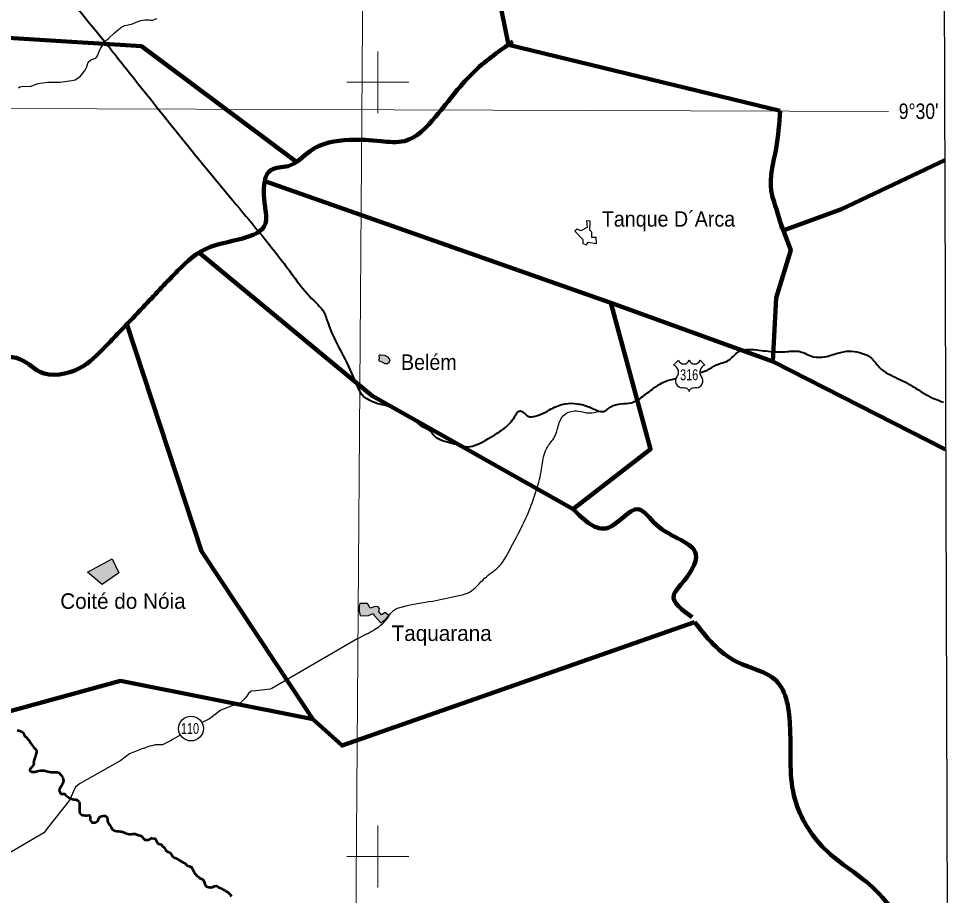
# Model space of a CAD drawing. Extents: x 553962 to 842807, y 8883888 to 9032388.
# Drawn here: x 763398 to 793496, y 8923744 to 8952056 of the extents above; entities that cross this region are included whole.
import ezdxf
from ezdxf.enums import TextEntityAlignment as Align

# ---------------------------------------------------------------- set-up
doc = ezdxf.new("R2010")
doc.units = 0
doc.header["$LTSCALE"] = 200
for name, color, linetype, lineweight in [('1', 7, 'Continuous', 13), ('12', 7, 'Continuous', 25), ('2', 7, 'Continuous', 13), ('21', 7, 'Continuous', 25), ('24', 7, 'Continuous', 25), ('3', 7, 'Continuous', 13), ('48', 7, 'Continuous', 25), ('9', 7, 'Continuous', 90)]:
    doc.layers.add(name, color=color, linetype=linetype, lineweight=lineweight)
doc.layers.add('41', color=7, linetype='Continuous')
doc.layers.add('46', color=7, linetype='Continuous')

msp = doc.modelspace()

# ---------------------------------------------------------------- hatches: boundary and pattern name
at = {"layer": '21'}
for points in [[(775339.3, 8941128.8), (775228, 8941177.1), (775095.1, 8941191.9), (775050.9, 8941185.2), (775036.1, 8941163.7), (775040.1, 8941107.3), (775033.4, 8941051), (775025.4, 8941018.8), (775064.3, 8940997.3), (775130, 8940970.5), (775194.4, 8940945), (775223.9, 8940916.8), (775309.8, 8940919.5), (775363.5, 8940965.1), (775403.7, 8941040.3)], [(765624.2, 8934185.8), (766418.4, 8934607.9), (766636, 8934155.3), (766095.9, 8933780)], [(774667, 8933172.8), (774418.6, 8933170.5), (774396, 8933082.4), (774400.5, 8932917.5), (774418.6, 8932822.7), (774445.7, 8932775.3), (774698.6, 8932779.8), (774850, 8932843), (774890.6, 8932773), (775098.4, 8932542.6), (775263.3, 8932657.8), (775353.6, 8932782), (775242.9, 8932881.4), (775123.2, 8932806.9), (775037.4, 8932913), (775055.5, 8933010.1), (775003.5, 8933075.6), (774888.3, 8933062.1), (774752.8, 8933019.2)]]:
    msp.add_hatch(color=256, dxfattribs=at).paths.add_polyline_path(points)

# ---------------------------------------------------------------- linework, layer by layer
at = {"layer": '1'}
msp.add_line((565315.3, 8949866.8), (791497.7, 8949052.2), dxfattribs=at)
msp.add_lwpolyline([(774987.1, 9020818), (774482.3, 8948876), (774053.6, 8890875.3)], dxfattribs=at)
at = {"layer": '12'}
for points in [[(774356.7, 8932040.9), (771581.7, 8930420.9), (771525.6, 8930405.7), (771061.8, 8930345.4), (770909, 8930335.5), (770822.1, 8930264.4), (770735, 8930137.2), (770571.4, 8929969.4), (770459.1, 8929908.4), (770367.4, 8929898.4), (769928.6, 8929726), (769560.8, 8929446.5), (769323.7, 8929324.5)], [(768612, 8928917.3), (768391.8, 8928786.5), (768305, 8928730.6), (768213.1, 8928695.1), (768044.7, 8928608.8), (767820.5, 8928609.2), (767703.2, 8928573.8), (767591.1, 8928548.5), (767438, 8928487.7), (767412.6, 8928487.7), (766978.9, 8928310.2), (766697.9, 8928101.9), (765365.5, 8927345.3), (765232.7, 8927233.5), (765181.3, 8927131.7), (765140.2, 8927029.9), (765099.1, 8926933.2), (765047.8, 8926826.3), (764310.7, 8925890.3), (764269.7, 8925824.2), (764213.5, 8925763.2), (763095.4, 8925103)]]:
    msp.add_lwpolyline(points, dxfattribs=at)
at = {"layer": '12', "lineweight": 40}
for points in [[(761549.2, 8957020.4), (762383.1, 8955993.9), (763257, 8954902.9), (764214.4, 8953717.3), (766168.2, 8951324.4), (767086.6, 8950171.6), (770317.8, 8946184.2), (771971, 8944146), (773006.3, 8942876.2), (773223.4, 8942642.3), (773373.7, 8942274.8), (774008.3, 8940921.5), (774359, 8940136.3), (774475.8, 8939919.1), (774642.8, 8939785.5), (774893.3, 8939668.5), (775511.2, 8939484.7), (775928.6, 8939267.5), (776078.9, 8939184), (776379.5, 8938916.7), (776680.1, 8938749.6), (776830.4, 8938582.6), (777398.1, 8938348.7), (777899.1, 8938231.7), (778550.4, 8938482.3), (779134.8, 8938866.6), (779452.1, 8939250.8), (779569, 8939384.5), (779685.9, 8939351.1), (779852.9, 8939217.4), (780086.7, 8939217.4), (780604.3, 8939451.3), (781055.2, 8939618.4), (781439.3, 8939618.4), (781823.3, 8939518.1), (782090.5, 8939401.2), (782290.9, 8939367.8), (782524.7, 8939518.1), (782858.7, 8939618.4), (783192.6, 8939651.8), (783509.9, 8939818.9), (783910.7, 8940119.6), (784278.1, 8940336.8), (784625.2, 8940434.5)], [(785398.3, 8940626.9), (785647.4, 8940704.3), (785931.2, 8940871.4), (786332, 8941021.8), (786615.9, 8941272.4), (787083.5, 8941372.6), (787684.6, 8941305.8), (788219, 8941305.8), (788636.5, 8941305.8), (789070.6, 8941138.7), (789438, 8941138.7), (789855.5, 8941255.7)], [(789855.5, 8941255.7), (790222.9, 8941322.5), (790556.8, 8941272.4), (790907.5, 8941122), (791208.1, 8940787.9), (791792.6, 8940437), (792326.9, 8940153), (792694.3, 8939919.1), (793278.8, 8939668.5)]]:
    msp.add_spline(points, degree=3, dxfattribs=at)
at = {"layer": '12'}
msp.add_spline([(774356.7, 8932040.9), (774893.9, 8932329.3), (775282.4, 8932656.4), (775507.2, 8932942.7), (775793.5, 8933065.3), (776774.8, 8933249.3), (777572.2, 8933412.9), (777960.7, 8933535.6), (778451.3, 8933985.3), (778901.1, 8934353.3), (779350.9, 8935068.9), (779841.6, 8936050.3), (780127.8, 8936847.6), (780291.4, 8937501.9), (780393.6, 8938033.4), (780516.3, 8938278.8), (780720.7, 8938565), (780863.8, 8939014.8), (781047.8, 8939280.6), (781477.2, 8939382.8), (781824.8, 8939321.5), (782163.7, 8939377.8)], degree=3, dxfattribs=at)
at = {"layer": '2'}
for p, q in [((775000, 8949000), (775000, 8951000)), ((774000, 8950000), (776000, 8950000)), ((775000, 8924000), (775000, 8926000)), ((774000, 8925000), (776000, 8925000))]:
    msp.add_line(p, q, dxfattribs=at)
at = {"layer": '21'}
for points in [[(782068, 8944791.6), (782057.7, 8944984.8), (781912.3, 8944989.1), (781919.3, 8945159.5), (781854.8, 8945223), (781863, 8945498.7), (781863.2, 8945516.3), (781743, 8945525.3), (781760.5, 8945307), (781556.3, 8945201.7), (781439.1, 8945255.8), (781368.2, 8945189.1), (781618.3, 8944920.1), (781624.3, 8944789.7), (781739.1, 8944748.1), (781797.8, 8944840.2)], [(775339.3, 8941128.8), (775228, 8941177.1), (775095.1, 8941191.9), (775050.9, 8941185.2), (775036.1, 8941163.7), (775040.1, 8941107.3), (775033.4, 8941051), (775025.4, 8941018.8), (775064.3, 8940997.3), (775130, 8940970.5), (775194.4, 8940945), (775223.9, 8940916.8), (775309.8, 8940919.5), (775363.5, 8940965.1), (775403.7, 8941040.3)], [(765624.2, 8934185.8), (766418.4, 8934607.9), (766636, 8934155.3), (766095.9, 8933780)], [(774667, 8933172.8), (774418.6, 8933170.5), (774396, 8933082.4), (774400.5, 8932917.5), (774418.6, 8932822.7), (774445.7, 8932775.3), (774698.6, 8932779.8), (774850, 8932843), (774890.6, 8932773), (775098.4, 8932542.6), (775263.3, 8932657.8), (775353.6, 8932782), (775242.9, 8932881.4), (775123.2, 8932806.9), (775037.4, 8932913), (775055.5, 8933010.1), (775003.5, 8933075.6), (774888.3, 8933062.1), (774752.8, 8933019.2)]]:
    msp.add_lwpolyline(points, close=True, dxfattribs=at)
at = {"layer": '24'}
msp.add_lwpolyline([(763389.4, 8949825.8), (763440.7, 8949858.6), (763555.2, 8949879.5), (763767.2, 8949868.9), (763967.1, 8949936), (764029.1, 8949960.5), (764080.2, 8949974.5), (764174.7, 8949982.8), (764331.6, 8950003.9), (764575.5, 8950000), (764735.9, 8950008.2), (765114.3, 8950055), (765220.7, 8950084.3), (765370.3, 8950178.2), (765443.7, 8950253.3), (765542.9, 8950393), (765598.6, 8950494.9), (765646.8, 8950651.1), (765735.2, 8950727.6), (765832.8, 8950754), (765891.8, 8950782.4), (765926.9, 8950823), (765961.1, 8950880.3), (765989.9, 8950971.4), (766040.9, 8951087.5), (766108.1, 8951189.6), (766159.2, 8951254.6), (766195.3, 8951316.5), (766224.6, 8951348.1), (766309.2, 8951420.9), (766494.8, 8951595.8), (766626.9, 8951699.9), (766678.8, 8951749.2), (766729.6, 8951787.4), (766780.6, 8951816.9), (766824.2, 8951832), (766991.9, 8951866.2), (767075.7, 8951890.5), (767194, 8951942.7), (767344.8, 8951998.9), (767476.1, 8952017.3), (767610.5, 8952017.2), (767669.1, 8952003.5), (767722.7, 8952005.2), (767758.5, 8952013.4), (767805.8, 8952043.2), (767869.4, 8952058.6)], dxfattribs=at)
at = {"layer": '24', "lineweight": 53}
for points in [[(763354.1, 8929082.6), (763435.4, 8929061.7), (763486.1, 8929035.9)], [(763486.1, 8929035.9), (763536.7, 8928999.9), (763571.9, 8928943.7), (763591.9, 8928897.7), (763647.5, 8928846.4), (763692.9, 8928790.1), (763733.3, 8928743.9), (763773.5, 8928682.6), (763823.8, 8928600.8), (763884.3, 8928523.9), (763945, 8928462.4), (763980.3, 8928426.6), (763979.9, 8928365.4), (763959.1, 8928294.2), (763948.5, 8928233.2), (763917.6, 8928182.4), (763896.8, 8928116.4), (763881.7, 8928039.6), (763887.8, 8927997.1), (763875.7, 8927954.6), (763787.7, 8927848.4), (763757.4, 8927796.8), (763757.1, 8927770.9), (763812.8, 8927734.9), (763868.7, 8927729.4), (763929.7, 8927729), (763996.1, 8927759.2), (764036.4, 8927766.4), (764108.1, 8927773.7), (764169.1, 8927778.4), (764218.3, 8927775.5), (764294.1, 8927751.2), (764342.7, 8927748.2), (764391.2, 8927736), (764445.8, 8927723.9), (764524.6, 8927723.9), (764588.3, 8927723.9), (764639.8, 8927717.8), (764703.5, 8927699.6), (764727.9, 8927673), (764763.2, 8927637.1), (764793.5, 8927596.1), (764823.7, 8927550.1), (764838.5, 8927488.9), (764843.2, 8927427.7), (764827.6, 8927376.9), (764806.6, 8927326.2), (764773.2, 8927283.7), (764749, 8927229), (764721.7, 8927174.4), (764712.6, 8927134.9), (764715.6, 8927107.6), (764746, 8927043.8), (764764.1, 8927025.8), (764815, 8927025.5), (764876, 8927020), (764921.4, 8926973.9), (764987.2, 8926927.6), (765032.8, 8926891.6), (765088.6, 8926870.9), (765139.3, 8926850.2), (765190.1, 8926844.8), (765240.9, 8926834.3), (765311.9, 8926808.3), (765352.4, 8926772.4)], [(765352.4, 8926772.4), (765367.2, 8926706.1), (765366.8, 8926655.2), (765366.3, 8926578.8), (765365.7, 8926487.1), (765365.2, 8926420.9), (765400.5, 8926379.9), (765451.1, 8926333.7), (765501.9, 8926328.3), (765557.8, 8926327.9), (765613.8, 8926327.6), (765674.9, 8926332.3), (765705.1, 8926286.3), (765704.7, 8926235.3), (765714.4, 8926169), (765744.7, 8926128.1), (765774.9, 8926082.1), (765830.9, 8926097), (765881.8, 8926096.7), (765943.1, 8926137), (765974, 8926197.9), (765994.7, 8926243.7), (766025.5, 8926284.2), (766076.5, 8926299.2), (766142.7, 8926314), (766193.5, 8926313.7), (766254.2, 8926257.3), (766269, 8926190.9), (766273.7, 8926140), (766298.8, 8926088.9), (766349.1, 8926007.1), (766389.4, 8925950.8), (766419.5, 8925884.3), (766465, 8925853.5), (766515.7, 8925827.7), (766571.5, 8925812.1), (766622.4, 8925811.7)], [(766622.4, 8925811.7), (766673.3, 8925811.4), (766724.1, 8925806), (766785, 8925785.2), (766850.9, 8925754.2), (766922, 8925733.4), (766972.7, 8925717.8), (767028.7, 8925722.5), (767084.7, 8925732.4), (767161, 8925731.9), (767206.6, 8925706.1), (767272.6, 8925685.3), (767328.4, 8925674.8), (767379.1, 8925649), (767434.6, 8925582.4), (767475, 8925541.4), (767525.8, 8925536), (767586.9, 8925535.6), (767632.8, 8925555.7), (767694.1, 8925590.9), (767755, 8925580.3), (767805.8, 8925574.9), (767846.2, 8925518.6), (767876.2, 8925452.2), (767916.6, 8925411.2), (767967.4, 8925395.6), (768018.2, 8925390.2), (768038.2, 8925344.2), (768098.9, 8925287.8), (768139.2, 8925226.4), (768169.3, 8925180.4), (768214.9, 8925149.5), (768286, 8925128.7), (768336.4, 8925062.1), (768361.4, 8925005.9), (768417.1, 8924969.9), (768498.3, 8924938.8), (768548.9, 8924907.9), (768609.7, 8924866.8), (768655.2, 8924836), (768711, 8924810.1), (768766.8, 8924779.2), (768817.3, 8924733), (768852.6, 8924692.1), (768903.5, 8924691.7), (768984.6, 8924650.5), (769014.8, 8924604.4), (769039.9, 8924558.4), (769054.7, 8924497.2), (769108.6, 8924423.6), (769140.5, 8924391.6), (769140.5, 8924381), (769206.3, 8924343.4), (769256.8, 8924302.3), (769308.2, 8924278.5), (769355, 8924247.3), (769386.2, 8924192.6), (769401.8, 8924137.9), (769425.2, 8924075.5), (769464.2, 8924028.6), (769534.3, 8924005.2), (769573.3, 8924013), (769596.7, 8923997.4), (769661.7, 8924004.3), (769728.1, 8924039.5)], [(769728.1, 8924039.5), (769779, 8924054.5), (769829.7, 8924033.8), (769870.2, 8924003), (769936.1, 8923972), (770002, 8923935.9), (770062.8, 8923899.8), (770113.4, 8923869), (770169.1, 8923832.9), (770239.8, 8923761.2), (770275.1, 8923704.9)]]:
    msp.add_lwpolyline(points, dxfattribs=at)
at = {"layer": '3', "lineweight": 25}
msp.add_lwpolyline([(563033.9, 9026438.8), (793061.1, 9026438.8), (793495.6, 8889836.8), (563468.3, 8889836.8)], close=True, dxfattribs=at)
msp.add_lwpolyline([(563033.9, 9026438.8), (793061.1, 9026438.8), (793495.6, 8889836.8), (563468.3, 8889836.8)], close=True, dxfattribs=at)
at = {"layer": '48'}
for p, q in [((784549.3, 8940864.5), (784709.3, 8941024.4)), ((785408.6, 8941024.4), (785568.6, 8940864.5))]:
    msp.add_line(p, q, dxfattribs=at)
msp.add_circle((768965.2, 8929131), 401.3, dxfattribs=at)
for centre, radius, start, end in [((784884.1, 8941091.4), 187.2, 200.95927, 339.04073), ((785233.8, 8941091.4), 187.2, 200.95927, 339.04073), ((784487.3, 8940642.7), 230.3, 317.5721, 74.36886), ((785630.6, 8940642.7), 230.3, 105.62774, 222.4279), ((784840.8, 8940357.5), 224.7, 144.73733, 264.65778), ((785277.1, 8940357.5), 224.7, 275.34222, 35.26267), ((784818.8, 8939544.1), 589.7, 72.89371, 89.90057), ((784964.6, 8940017.4), 94.4, 357.69345, 72.92955), ((785153.3, 8940017.4), 94.4, 107.07045, 182.30655), ((785299, 8939544.1), 589.7, 90.09943, 107.10629)]:
    msp.add_arc(centre, radius, start, end, dxfattribs=at)
at = {"layer": '9'}
for p, q in [((779222.2, 8951211.2), (787995, 8949076.7)), ((782526.1, 8942878.5), (771355.2, 8946811.1)), ((787760.8, 8940985.8), (793341.9, 8938141)), ((787760.8, 8940985.8), (793341.9, 8938141))]:
    msp.add_line(p, q, dxfattribs=at)
for points in [[(779222.2, 8951211.2), (778550.6, 8954494.6), (777527.6, 8956664.6), (776378.1, 8958732.8), (766764.9, 8967647.5)], [(750519.5, 8951321.2), (753181.6, 8952045.1), (767371, 8951165.8), (772338.7, 8947456.5)], [(793312.2, 8947480.4), (789981.2, 8945899), (788096.9, 8945214.4)], [(793312.2, 8947480.4), (789981.2, 8945899), (788096.9, 8945214.4)], [(782526.1, 8942878.5), (787760.8, 8940985.8), (787869.6, 8943035.4), (788337.5, 8944573.8), (788005.2, 8945458.5)], [(769262.3, 8944467.1), (774822.1, 8939873.5), (781306.6, 8936216.9)], [(781336.6, 8936240), (783812, 8938154.4), (782526.1, 8942878.5)], [(766889.5, 8942185.1), (769307.8, 8934856.9), (772905.7, 8929437.8)], [(785228, 8932570.7), (773847.7, 8928582.9), (772905.7, 8929437.8), (766683.7, 8930666.8), (762959.3, 8929647.4)]]:
    msp.add_lwpolyline(points, dxfattribs=at)
for points in [[(779358.3, 8951316.5), (778152, 8950383.2), (776870.5, 8948893), (775858.2, 8948102.8), (775096.9, 8948098.3), (774081.6, 8948143.1), (772814, 8947781.5), (772105.2, 8947296.6), (771547.4, 8947166.9), (771322, 8946330.6), (771374.4, 8945875.5), (771395.1, 8945546.1), (769593.3, 8944681.6), (768541.6, 8943918.8), (767488.3, 8942812.2), (766189.2, 8941452.3), (765366.7, 8940769), (764084.5, 8940646.2), (763321.5, 8941097.2), (762890.2, 8941044.2), (762866.3, 8940639.2), (762461.9, 8940181.4), (761397.4, 8939821), (760940.2, 8939919.5), (760875, 8939930.2)], [(788054.5, 8945281.7), (787894.4, 8945856.5), (787708.9, 8946496.2), (787865.6, 8947860), (787995, 8949076.7)], [(785158.1, 8932730.4), (784558.7, 8933436), (784793.4, 8933780.1), (785277.2, 8934758.1), (784000.5, 8935708.8), (783414, 8936210.6), (782437.6, 8935613.1), (781306.6, 8936216.9)], [(785228, 8932570.7), (786596.9, 8931287.5), (787857.2, 8930689.4), (788320, 8929128.3), (788478.3, 8926833.8), (789430.8, 8925249.3), (791075.7, 8923916.1), (791912, 8922868)]]:
    msp.add_spline(points, degree=3, dxfattribs=at)

# ---------------------------------------------------------------- texts
at = {"layer": '41', "width": 0.95}
for s, p in [('Tanque D´Arca', (782236.3, 8945338.2)), ('Belém', (775750, 8940712.5))]:
    msp.add_text(s, height=500, dxfattribs=at).set_placement(p)
at = {"layer": '41'}
for s, p in [('Coité do Nóia', (764742.7, 8932997.3)), ('Taquarana', (775446.3, 8931959.3))]:
    msp.add_text(s, height=500, dxfattribs=at).set_placement(p)
at = {"layer": '46', "width": 0.85}
msp.add_text("9°30'", height=500, dxfattribs=at).set_placement((792469.3, 8948815.9), align=Align.CENTER)
at = {"layer": '48', "width": 0.75}
for s, p in [('316', (785058.5, 8940380.2)), ('110', (768933.5, 8928957.7))]:
    msp.add_text(s, height=350, dxfattribs=at).set_placement(p, align=Align.CENTER)

doc.saveas('drawing.dxf')
